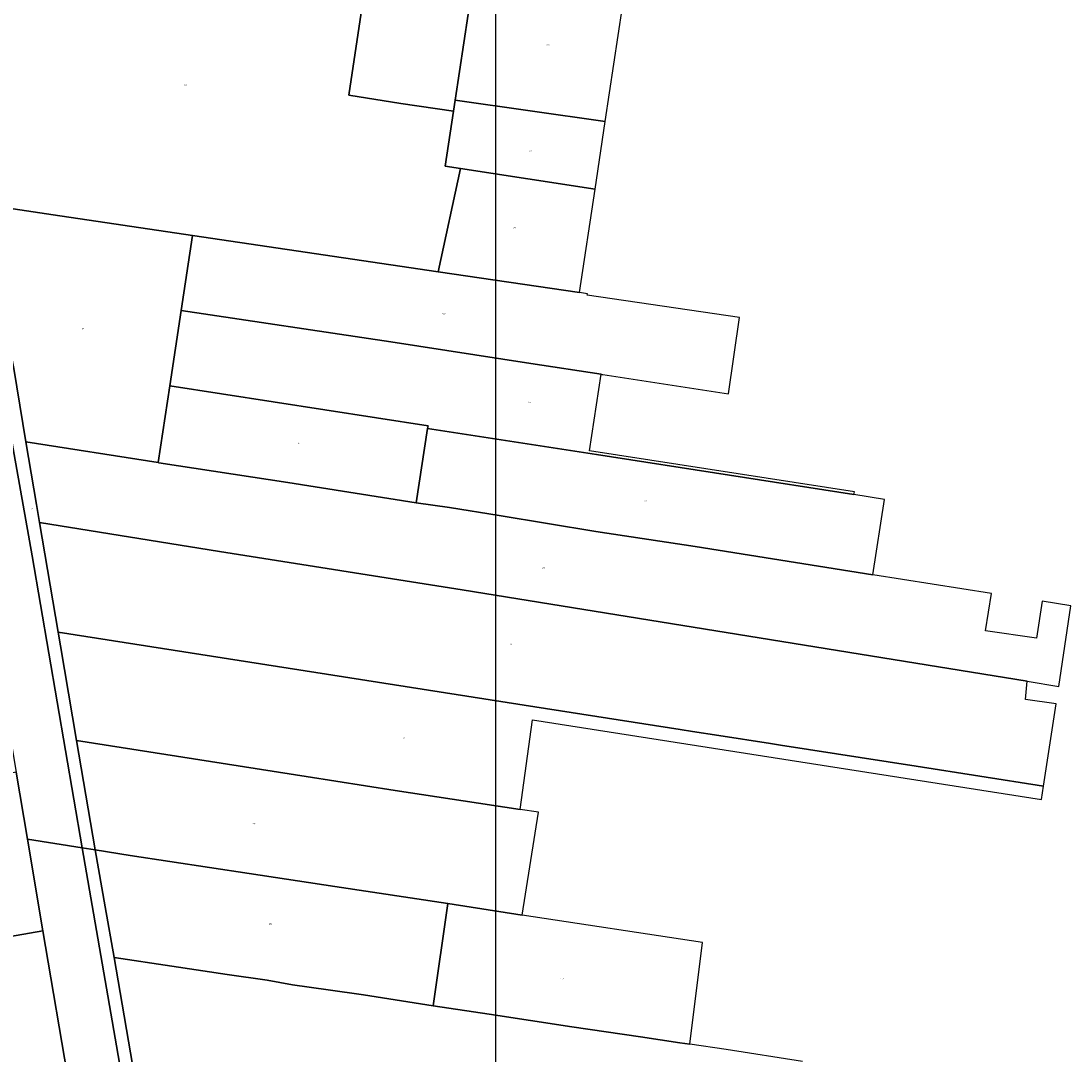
# Model space of a CAD drawing. Extents: x 177930 to 190767, y 381068 to 392034.
# Tile 313 of 318: x 188382 to 189927, y 386039 to 387560. Entities that reach past the tile are written whole.
import ezdxf
from ezdxf.enums import TextEntityAlignment as Align

# ---------------------------------------------------------------- set-up
doc = ezdxf.new("R2010")
doc.units = 0
doc.layers.add('B-XX-KG-GRENS_PERCEEL-GV', color=150, linetype='Continuous', lineweight=25)
doc.layers.add('B-XX-KG-GRENS_PERCEEL-S', color=150, linetype='Continuous', lineweight=25)
doc.styles.add('NLCS-ISO', font='NLCS-ISO.ttf', dxfattribs={"height": 1.8})

# ---------------------------------------------------------------- blocks, each defined once
blk = doc.blocks.new('SKG-PERCEELNUMMER-SO')
at = {"layer": 'DefPoints'}
blk.add_point((0, 0), dxfattribs=at)
at = {"style": 'NLCS-ISO', "oblique": 10, "flags": 1}
blk.add_attdef('GEMEENTECODE', text='', height=1.8, dxfattribs=at).set_placement((-0.5, 2.6), align=Align.MIDDLE_RIGHT)
at = {"style": 'NLCS-ISO', "oblique": 10}
blk.add_attdef('PERCEELNUMMER', text='', height=1.8, dxfattribs=at).set_placement((0, 0), align=Align.MIDDLE_CENTER)
at = {"style": 'NLCS-ISO', "oblique": 10, "flags": 1}
blk.add_attdef('SECTIE', text='', height=1.8, dxfattribs=at).set_placement((0.5, 2.5), align=Align.MIDDLE_LEFT)

msp = doc.modelspace()

# ---------------------------------------------------------------- linework, layer by layer
at = {"layer": 'B-XX-KG-GRENS_PERCEEL-GV'}
for points in [[(188915.38, 387791.878), (188900.043, 387791.972), (188875.858, 387629.056), (188269.374, 387624.238), (188306.36, 387405.976), (188294.081, 387403.875), (188312.995, 387292.159), (188314.263, 387291.974), (188429.275, 387275.173), (188634.267, 387244.707), (188995.755, 387191.024), (189028.493, 387343.029), (189005.966, 387346.47), (189018.097, 387427.288), (188940.87, 387438.592), (188864.478, 387450.812)], [(188915.38, 387791.878), (188864.478, 387450.812), (188940.87, 387438.592), (189018.097, 387427.288), (189020.621, 387443.787), (189052.464, 387655.236), (189058.69, 387696.575), (189058.764, 387697.069), (189058.771, 387697.118), (189058.838, 387697.564), (188913.044, 387718.627), (188923.938, 387791.826)], [(189052.464, 387655.236), (189020.621, 387443.787), (189241.521, 387412.411), (189273.461, 387623.647)], [(189028.493, 387343.029), (189226.458, 387312.789), (189241.521, 387412.411), (189020.621, 387443.787), (189018.097, 387427.288), (189005.966, 387346.47)], [(189226.458, 387312.789), (189028.493, 387343.029), (188995.755, 387191.024), (189203.454, 387160.649)], [(188254.006, 387162.973), (188267.445, 387084.267), (188280.991, 387004.933), (188287.779, 386965.18), (188335.345, 386686.6), (188374.574, 386455.169), (188391.321, 386356.249), (188471.951, 386343.75), (188398.339, 386773.382), (188343.337, 387079.748), (188341.754, 387090.384), (188288.597, 387295.723), (188229.875, 387304.301), (188240.503, 387242.057), (188248.546, 387194.95)], [(188436.541, 386661.084), (188409.26, 386822.133), (188404.763, 386848.742), (188389.286, 386941.113), (188371.23, 387049.101), (188362.169, 387095.525), (188320.895, 387260.579), (188317.222, 387276.159), (188315.641, 387283.229), (188314.263, 387291.974), (188312.995, 387292.159), (188289.058, 387295.656), (188288.597, 387295.723), (188341.754, 387090.384), (188343.337, 387079.748), (188398.339, 386773.382), (188471.951, 386343.75), (188490.903, 386340.812), (188463.588, 386501.492), (188439.922, 386640.704)], [(188314.263, 387291.974), (188315.641, 387283.229), (188317.222, 387276.159), (188320.895, 387260.579), (188362.169, 387095.525), (188371.23, 387049.101), (188389.286, 386941.113), (188583.734, 386910.475), (188600.825, 387023.516), (188617.542, 387134.082), (188634.267, 387244.707), (188429.275, 387275.173)], [(188617.542, 387134.082), (188926.061, 387088.361), (189131.812, 387056.278), (189235.289, 387040.354), (189235.882, 387040.263), (189237.81, 387039.966), (189422.965, 387011.473), (189438.804, 387124.176), (189214.912, 387156.935), (189215.209, 387158.906), (189203.454, 387160.649), (188995.755, 387191.024), (188634.267, 387244.707)], [(188980.227, 386960.591), (189228.511, 386922.207), (189424.494, 386891.821), (189607.37, 386863.32), (189608.024, 386867.601), (189218.086, 386927.748), (189235.289, 387040.354), (189131.812, 387056.278), (188926.061, 387088.361), (188617.542, 387134.082), (188600.825, 387023.516), (188980.816, 386964.358)], [(188980.227, 386960.591), (188980.816, 386964.358), (188600.825, 387023.516), (188583.734, 386910.475), (188584.535, 386910.349), (188774.659, 386881.091), (188963.15, 386851.399)], [(189607.37, 386863.32), (189424.494, 386891.821), (189228.511, 386922.207), (188980.227, 386960.591), (188963.15, 386851.399), (189012.265, 386844.417), (189085.567, 386832.586), (189227.522, 386809.098), (189373.951, 386787.155), (189635.207, 386745.337), (189652.318, 386856.315)], [(189884.506, 386706.393), (189875.769, 386651.96), (189800.701, 386662.849), (189809.517, 386717.739), (189635.207, 386745.337), (189373.951, 386787.155), (189227.522, 386809.098), (189085.567, 386832.586), (189012.265, 386844.417), (188963.15, 386851.399), (188774.659, 386881.091), (188584.535, 386910.349), (188583.734, 386910.475), (188389.286, 386941.113), (188404.763, 386848.742), (188409.26, 386822.133), (188674.018, 386779.666), (189030.751, 386723.268), (189501.283, 386647.364), (189862.165, 386588.726), (189908.783, 386581.151), (189926.72, 386699.716)], [(188436.541, 386661.084), (188815.568, 386601.718), (189137.917, 386551.333), (189351.693, 386517.759), (189370.073, 386515.032), (189408.467, 386509.074), (189484.629, 386497.171), (189493.255, 386495.838), (189499.286, 386494.905), (189698.931, 386463.734), (189886.227, 386434.425), (189904.939, 386555.821), (189859.998, 386562.12), (189862.165, 386588.726), (189501.283, 386647.364), (189030.751, 386723.268), (188674.018, 386779.666), (188409.26, 386822.133)], [(188436.541, 386661.084), (188439.922, 386640.704), (188463.588, 386501.492), (188660.737, 386470.667), (188801.568, 386448.626), (188932.374, 386427.849), (189116.19, 386400.077), (189134.249, 386531.879), (189883.229, 386414.969), (189886.227, 386434.425), (189698.931, 386463.734), (189499.286, 386494.905), (189493.255, 386495.838), (189484.629, 386497.171), (189408.467, 386509.074), (189370.073, 386515.032), (189351.693, 386517.759), (189137.917, 386551.333), (188815.568, 386601.718)], [(188490.903, 386340.812), (188542.307, 386332.274), (188717.84, 386306.135), (188843.835, 386286.882), (189009.979, 386261.627), (189119.025, 386244.811), (189143.157, 386396.002), (189116.19, 386400.077), (188932.374, 386427.849), (188801.568, 386448.626), (188660.737, 386470.667), (188463.588, 386501.492)], [(188374.574, 386455.169), (188086.602, 386402.769), (188086.775, 386401.647), (188110.272, 386249.163), (187995.632, 386227.319), (187994.732, 386227.147), (187995.829, 386224.363), (188003.104, 386215.22), (188003.537, 386214.094), (188004.862, 386213.269), (188015.858, 386151.863), (188414.133, 386221.5), (188391.321, 386356.249)], [(188520.934, 385591.082), (188543.947, 385456.833), (188621.65, 385470.654), (188600.546, 385597.887), (188576.774, 385738.944), (188541.377, 385941.892), (188471.951, 386343.75), (188391.321, 386356.249), (188414.133, 386221.5), (188453.661, 385988.175), (188503.994, 385691.075)], [(188641.155, 385474.123), (188613.449, 385635.243), (188592.413, 385757.571), (188583.18, 385810.791), (188557.229, 385960.381), (188551.961, 385990.772), (188518.755, 386182.351), (188505.837, 386256.881), (188490.903, 386340.812), (188471.951, 386343.75), (188541.377, 385941.892), (188576.774, 385738.944), (188600.546, 385597.887), (188621.65, 385470.654)], [(188490.903, 386340.812), (188505.837, 386256.881), (188518.755, 386182.351), (188603.746, 386169.61), (188685.366, 386157.542), (188743.969, 386148.85), (188781.584, 386142.399), (188834.083, 386134.725), (188885.853, 386127.272), (188988.551, 386111.062), (189009.979, 386261.627), (188843.835, 386286.882), (188717.84, 386306.135), (188542.307, 386332.274)], [(189384.78, 386204.236), (189119.025, 386244.811), (189009.979, 386261.627), (188988.551, 386111.062), (189070.792, 386098.793), (189192.522, 386080.463), (189293.249, 386065.52), (189351.335, 386056.9), (189365.772, 386054.799)], [(188453.661, 385988.175), (188414.133, 386221.5), (188015.858, 386151.863), (188036.421, 386037.035), (188040.819, 386037.848), (188061.852, 385923.361)]]:
    msp.add_lwpolyline(points, close=True, dxfattribs=at)
msp.add_lwpolyline([(189531.882, 386029.627), (189419.272, 386047.011), (189365.772, 386054.799), (189351.335, 386056.9), (189293.249, 386065.52), (189192.522, 386080.463), (189070.792, 386098.793), (188988.551, 386111.062), (188885.853, 386127.272), (188834.083, 386134.725), (188781.584, 386142.399), (188743.969, 386148.85), (188685.366, 386157.542), (188603.746, 386169.61), (188518.755, 386182.351), (188551.961, 385990.772)], dxfattribs=at)
at = {"layer": 'DefPoints'}
msp.add_lwpolyline([(189080.125, 384112.918), (178838.653, 384112.918), (178838.653, 390805.207), (189080.125, 390805.207)], close=True, dxfattribs=at)

# ---------------------------------------------------------------- block references
at = {"layer": 'B-XX-KG-GRENS_PERCEEL-S'}
for p, values in [((189157.117, 387525.456), {'PERCEELNUMMER': '802'}), ((188623.76, 387465.928), {'PERCEELNUMMER': '319'}), ((189130.75, 387368.779), {'PERCEELNUMMER': '801'}), ((189108.246, 387256.254), {'PERCEELNUMMER': '318'}), ((189003.906, 387129.729), {'PERCEELNUMMER': '453'}), ((188472.524, 387107.46), {'PERCEELNUMMER': '92'}), ((189130.28, 386999.156), {'PERCEELNUMMER': '428'}), ((188789.927, 386938.939), {'PERCEELNUMMER': '96'}), ((189300.543, 386853.407), {'PERCEELNUMMER': '347'}), ((188398.125, 386842.607), {'PERCEELNUMMER': '104'}), ((189150.434, 386754.88), {'PERCEELNUMMER': '275'}), ((189103.48, 386643.226), {'PERCEELNUMMER': '99'}), ((188945.039, 386504.983), {'PERCEELNUMMER': '101'}), ((188724.356, 386379.217), {'PERCEELNUMMER': '232'}), ((188749.009, 386231.743), {'PERCEELNUMMER': '283'}), ((189177.95, 386151.16), {'PERCEELNUMMER': '442'})]:
    msp.add_blockref('SKG-PERCEELNUMMER-SO', p, dxfattribs=at).add_auto_attribs(values)

doc.saveas('drawing.dxf')
